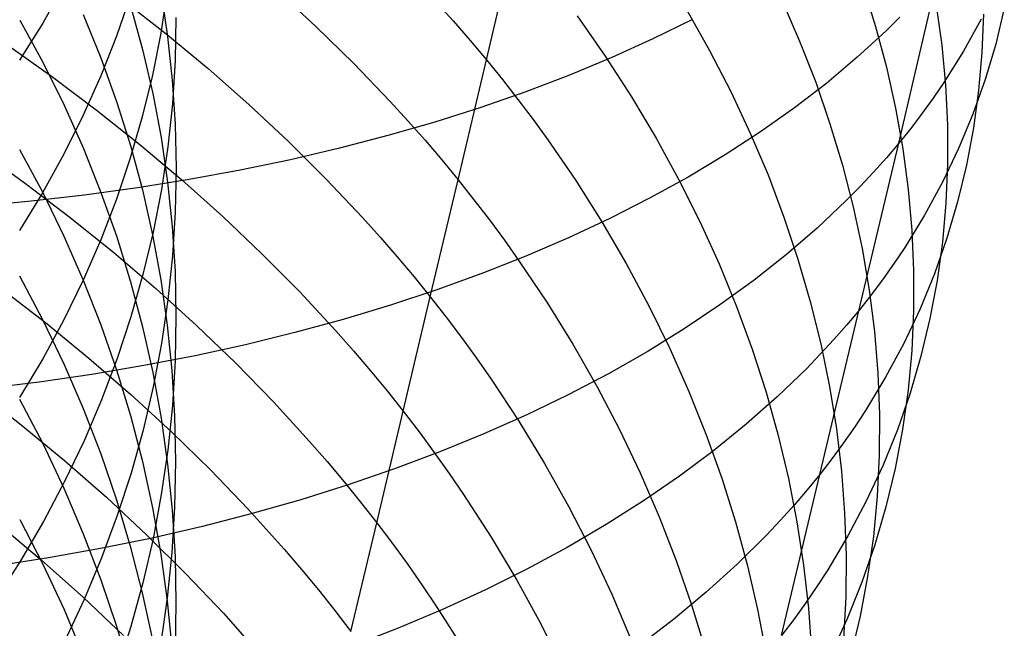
# Model space of a CAD drawing. Extents: x -383 to 1849, y -1185 to -529.
# Tile 270 of 656: x 221.96 to 230.08, y -1082.33 to -1077.32. Entities that reach past the tile are written whole.
import ezdxf

# ---------------------------------------------------------------- set-up
doc = ezdxf.new("R2010")
doc.units = 0
doc.layers.add('PREDEFINITO', color=7, linetype='CONTINUOUS')

msp = doc.modelspace()

# ---------------------------------------------------------------- linework, layer by layer
at = {"layer": 'PREDEFINITO'}
for p, q in [((225.8126, -1077.649, 524.4625), (226.0522, -1076.6389, 523.3159)), ((229.2135, -1078.3358, 504.2378), (229.5381, -1076.9499, 503.0871)), ((222.3274, -1077.0357, 646.4963), (222.1525, -1077.346, 646.8306)), ((223.1793, -1077.0825, 641.323), (223.126, -1077.4292, 641.6681)), ((223.1295, -1077.0966, 636.5139), (223.183, -1077.4562, 636.8448)), ((224.0801, -1077.0725, 526.738), (224.4059, -1077.3726, 526.5328)), ((228.9169, -1077.0369, 516.6158), (229.0214, -1077.3728, 516.2727)), ((222.8744, -1077.121, 643.9193), (222.7602, -1077.4525, 644.2625)), ((222.8071, -1077.149, 528.4497), (223.1672, -1077.4309, 528.2748)), ((225.3962, -1077.1701, 524.8247), (225.5385, -1077.3283, 524.706)), ((228.2487, -1077.155, 518.7414), (228.3958, -1077.4935, 518.4189)), ((222.4871, -1077.2745, 632.1872), (222.6317, -1077.6309, 632.49)), ((222.8771, -1077.2026, 634.3291), (222.9763, -1077.5626, 634.6473)), ((227.4638, -1077.2337, 520.8041), (227.6534, -1077.5707, 520.5051)), ((229.5209, -1077.2001, 514.0709), (229.5673, -1077.5291, 513.7071)), ((229.9109, -1077.2722, 511.4586), (229.8988, -1077.5874, 511.0809)), ((230.0838, -1077.2233, 508.8099), (230.0127, -1077.5186, 508.4251)), ((222.1525, -1077.346, 646.8306), (221.9623, -1077.6518, 647.16)), ((221.9624, -1077.321, 630.0943), (222.1529, -1077.669, 630.3783)), ((223.2517, -1077.2992, 639.0721), (223.2444, -1077.6547, 639.4124)), ((225.5385, -1077.3283, 524.706), (225.6774, -1077.488, 524.5853)), ((226.5594, -1077.2871, 522.794), (226.7912, -1077.6184, 522.5212)), ((227.5123, -1077.3149, 498.7459), (227.1851, -1077.4758, 498.4182)), ((229.2213, -1077.2965, 502.527), (229.1081, -1077.4086, 502.3426)), ((229.8934, -1077.3129, 505.7512), (229.7469, -1077.5775, 505.3682)), ((223.126, -1077.4292, 641.6681), (223.0575, -1077.7744, 642.0118)), ((223.1672, -1077.4309, 528.2748), (223.5162, -1077.7204, 528.0912)), ((224.4059, -1077.3726, 526.5328), (224.7191, -1077.6793, 526.3191)), ((229.1081, -1077.4086, 502.3426), (228.8706, -1077.6277, 501.9773)), ((229.0214, -1077.3728, 516.2727), (229.1111, -1077.7092, 515.9254)), ((221.845, -1077.5135, 529.936), (222.2248, -1077.7827, 529.7821)), ((222.7602, -1077.4525, 644.2625), (222.6309, -1077.7808, 644.6026)), ((223.183, -1077.4562, 636.8448), (223.2213, -1077.8171, 637.1768)), ((225.6774, -1077.488, 524.5853), (225.8126, -1077.649, 524.4625)), ((227.1851, -1077.4758, 498.4182), (226.8466, -1077.6289, 498.0978)), ((228.3958, -1077.4935, 518.4189), (228.5283, -1077.8337, 518.0911)), ((230.0127, -1077.5186, 508.4251), (229.9263, -1077.8099, 508.0409)), ((222.9763, -1077.5626, 634.6473), (223.0602, -1077.9251, 634.9678)), ((227.6534, -1077.5707, 520.5051), (227.8285, -1077.9106, 520.1998)), ((229.5673, -1077.5291, 513.7071), (229.5986, -1077.8569, 513.3408)), ((229.7469, -1077.5775, 505.3682), (229.5847, -1077.8364, 504.988)), ((229.8988, -1077.5874, 511.0809), (229.8716, -1077.9001, 510.7022)), ((222.1529, -1077.669, 630.3783), (222.3282, -1078.0221, 630.6665)), ((222.6317, -1077.6309, 632.49), (222.7611, -1077.9911, 632.796)), ((223.2444, -1077.6547, 639.4124), (223.2218, -1078.0099, 639.7522)), ((224.7191, -1077.6793, 526.3191), (225.0193, -1077.9925, 526.097)), ((225.5787, -1078.6373, 525.6277), (225.8126, -1077.649, 524.4625)), ((225.8126, -1077.649, 524.4625), (225.9443, -1077.8115, 524.3376)), ((226.8466, -1077.6289, 498.0978), (226.4971, -1077.7741, 497.785)), ((226.7912, -1077.6184, 522.5212), (227.0085, -1077.9539, 522.2411)), ((228.8706, -1077.6277, 501.9773), (228.6187, -1077.8397, 501.6172)), ((223.5162, -1077.7204, 528.0912), (223.8536, -1078.0171, 527.899)), ((229.1111, -1077.7092, 515.9254), (229.1859, -1078.0456, 515.5744)), ((222.2248, -1077.7827, 529.7821), (222.5943, -1078.06, 529.6194)), ((222.6309, -1077.7808, 644.6026), (222.4863, -1078.1057, 644.9391)), ((223.0575, -1077.7744, 642.0118), (222.9738, -1078.1175, 642.3534)), ((223.2213, -1077.8171, 637.1768), (223.2444, -1078.1788, 637.5096)), ((225.9443, -1077.8115, 524.3376), (226.0724, -1077.9753, 524.2107)), ((226.4971, -1077.7741, 497.785), (226.1372, -1077.9113, 497.4801)), ((228.6187, -1077.8397, 501.6172), (228.3528, -1078.0445, 501.2624)), ((228.5283, -1077.8337, 518.0911), (228.646, -1078.1751, 517.7584)), ((229.5847, -1077.8364, 504.988), (229.4978, -1077.9636, 504.7991)), ((229.9263, -1077.8099, 508.0409), (229.8245, -1078.0968, 507.6579)), ((223.0602, -1077.9251, 634.9678), (223.1289, -1078.2896, 635.29)), ((226.1372, -1077.9113, 497.4801), (225.7672, -1078.0403, 497.1835)), ((227.8285, -1077.9106, 520.1998), (227.9889, -1078.253, 519.8886)), ((229.5986, -1077.8569, 513.3408), (229.6151, -1078.1833, 512.9722)), ((229.8716, -1077.9001, 510.7022), (229.8293, -1078.2098, 510.3229)), ((222.7611, -1077.9911, 632.796), (222.8753, -1078.3547, 633.1049)), ((225.0193, -1077.9925, 526.097), (225.1644, -1078.1514, 525.9827)), ((226.0724, -1077.9753, 524.2107), (226.1968, -1078.1404, 524.0818)), ((227.0085, -1077.9539, 522.2411), (227.2112, -1078.2933, 521.9541)), ((229.4978, -1077.9636, 504.7991), (229.407, -1078.0893, 504.6111)), ((222.3282, -1078.0221, 630.6665), (222.4882, -1078.3799, 630.9586)), ((222.5943, -1078.06, 529.6194), (222.9532, -1078.3453, 529.4482)), ((223.2218, -1078.0099, 639.7522), (223.1839, -1078.3642, 640.0914)), ((223.8536, -1078.0171, 527.899), (224.1789, -1078.3209, 527.6983)), ((225.7672, -1078.0403, 497.1835), (225.3876, -1078.161, 496.8954)), ((228.3528, -1078.0445, 501.2624), (228.0734, -1078.242, 500.9133)), ((229.1859, -1078.0456, 515.5744), (229.2458, -1078.3818, 515.2201)), ((229.407, -1078.0893, 504.6111), (229.3122, -1078.2133, 504.424)), ((222.4863, -1078.1057, 644.9391), (222.3266, -1078.4268, 645.2716)), ((222.9738, -1078.1175, 642.3534), (222.8749, -1078.4584, 642.6928)), ((225.3876, -1078.161, 496.8954), (224.9989, -1078.2733, 496.6161)), ((225.1644, -1078.1514, 525.9827), (225.306, -1078.3119, 525.8664)), ((226.1968, -1078.1404, 524.0818), (226.3176, -1078.3067, 523.951)), ((229.8245, -1078.0968, 507.6579), (229.7073, -1078.3791, 507.2763)), ((223.2444, -1078.1788, 637.5096), (223.2523, -1078.541, 637.8427)), ((228.0734, -1078.242, 500.9133), (227.7808, -1078.432, 500.5702)), ((228.646, -1078.1751, 517.7584), (228.7489, -1078.5175, 517.4213)), ((229.3122, -1078.2133, 504.424), (229.2135, -1078.3358, 504.2378)), ((229.6151, -1078.1833, 512.9722), (229.6164, -1078.5078, 512.602)), ((229.8293, -1078.2098, 510.3229), (229.7717, -1078.5162, 509.9435)), ((223.1289, -1078.2896, 635.29), (223.1824, -1078.6559, 635.6138)), ((224.1789, -1078.3209, 527.6983), (224.4916, -1078.6316, 527.4893)), ((224.9989, -1078.2733, 496.6161), (224.6014, -1078.377, 496.346)), ((225.306, -1078.3119, 525.8664), (225.4441, -1078.4738, 525.7481)), ((226.3176, -1078.3067, 523.951), (226.5483, -1078.6429, 523.6837)), ((227.2112, -1078.2933, 521.9541), (227.3993, -1078.6361, 521.6604)), ((227.9889, -1078.253, 519.8886), (228.1347, -1078.5976, 519.5718)), ((221.6313, -1078.3961, 531.1152), (222.0108, -1078.6682, 530.9648)), ((221.9618, -1078.3879, 628.8675), (222.1521, -1078.7417, 629.1448)), ((222.4882, -1078.3799, 630.9586), (222.633, -1078.7419, 631.2541)), ((222.8753, -1078.3547, 633.1049), (222.9742, -1078.7212, 633.4163)), ((222.9532, -1078.3453, 529.4482), (223.301, -1078.6383, 529.2685)), ((223.1839, -1078.3642, 640.0914), (223.1309, -1078.7174, 640.4294)), ((224.6014, -1078.377, 496.346), (224.1957, -1078.4722, 496.0853)), ((228.5621, -1081.0653, 506.5914), (229.2135, -1078.3358, 504.2378)), ((229.2135, -1078.3358, 504.2378), (229.1109, -1078.4565, 504.0527)), ((229.2458, -1078.3818, 515.2201), (229.2908, -1078.7173, 514.8628)), ((229.7073, -1078.3791, 507.2763), (229.5747, -1078.6563, 506.8967)), ((222.3266, -1078.4268, 645.2716), (222.1516, -1078.7436, 645.5997)), ((222.8749, -1078.4584, 642.6928), (222.7608, -1078.7965, 643.0294)), ((224.1957, -1078.4722, 496.0853), (223.782, -1078.5585, 495.8343)), ((225.4441, -1078.4738, 525.7481), (225.5787, -1078.6373, 525.6277)), ((227.7808, -1078.432, 500.5702), (227.4757, -1078.6145, 500.2334)), ((229.1109, -1078.4565, 504.0527), (229.0044, -1078.5755, 503.8686)), ((223.2523, -1078.541, 637.8427), (223.2449, -1078.9031, 638.1759)), ((223.782, -1078.5585, 495.8343), (223.361, -1078.636, 495.5934)), ((228.7489, -1078.5175, 517.4213), (228.8371, -1078.8604, 517.0802)), ((229.0044, -1078.5755, 503.8686), (228.8941, -1078.6929, 503.6857)), ((229.6164, -1078.5078, 512.602), (229.6028, -1078.8302, 512.2303)), ((229.7717, -1078.5162, 509.9435), (229.6989, -1078.8189, 509.5644)), ((223.361, -1078.636, 495.5934), (222.933, -1078.7045, 495.3629)), ((223.1824, -1078.6559, 635.6138), (223.2207, -1079.0233, 635.9386)), ((223.301, -1078.6383, 529.2685), (223.6371, -1078.9387, 529.0804)), ((224.4916, -1078.6316, 527.4893), (224.7913, -1078.9488, 527.272)), ((225.3494, -1079.6022, 526.813), (225.5787, -1078.6373, 525.6277)), ((225.5787, -1078.6373, 525.6277), (225.7097, -1078.8021, 525.5052)), ((226.5483, -1078.6429, 523.6837), (226.7645, -1078.9835, 523.4093)), ((227.4757, -1078.6145, 500.2334), (227.1583, -1078.7893, 499.9032)), ((227.3993, -1078.6361, 521.6604), (227.5728, -1078.982, 521.3606)), ((228.1347, -1078.5976, 519.5718), (228.2657, -1078.944, 519.2499)), ((229.5747, -1078.6563, 506.8967), (229.4264, -1078.928, 506.5195)), ((222.0108, -1078.6682, 530.9648), (222.3801, -1078.9487, 530.8059)), ((222.933, -1078.7045, 495.3629), (222.4984, -1078.7638, 495.143)), ((222.9742, -1078.7212, 633.4163), (223.058, -1079.0902, 633.7298)), ((223.1309, -1078.7174, 640.4294), (223.0626, -1079.069, 640.7659)), ((228.8941, -1078.6929, 503.6857), (228.78, -1078.8085, 503.5038)), ((229.2908, -1078.7173, 514.8628), (229.3208, -1079.0517, 514.5029)), ((222.0578, -1078.8139, 494.9341), (221.6114, -1078.8546, 494.7365)), ((222.1516, -1078.7436, 645.5997), (221.9614, -1079.0559, 645.9231)), ((222.4984, -1078.7638, 495.143), (222.0578, -1078.8139, 494.9341)), ((222.1521, -1078.7417, 629.1448), (222.3272, -1079.1006, 629.4262)), ((222.7608, -1078.7965, 643.0294), (222.6314, -1079.1315, 643.3629)), ((222.633, -1078.7419, 631.2541), (222.7626, -1079.1078, 631.5527)), ((225.7097, -1078.8021, 525.5052), (225.837, -1078.9684, 525.3808)), ((227.1583, -1078.7893, 499.9032), (226.8291, -1078.9563, 499.58)), ((228.78, -1078.8085, 503.5038), (228.5407, -1079.0344, 503.1437)), ((229.6989, -1078.8189, 509.5644), (229.6108, -1079.1176, 509.186)), ((228.8371, -1078.8604, 517.0802), (228.9103, -1079.2034, 516.7353)), ((229.6028, -1078.8302, 512.2303), (229.5739, -1079.1499, 511.8577)), ((222.3801, -1078.9487, 530.8059), (222.7386, -1079.2373, 530.6386)), ((223.2449, -1078.9031, 638.1759), (223.2224, -1079.2648, 638.5086)), ((223.6371, -1078.9387, 529.0804), (223.9611, -1079.2464, 528.884)), ((224.7913, -1078.9488, 527.272), (224.936, -1079.1098, 527.1602)), ((225.837, -1078.9684, 525.3808), (225.9607, -1079.136, 525.2544)), ((226.8291, -1078.9563, 499.58), (226.4886, -1079.1154, 499.2639)), ((226.7645, -1078.9835, 523.4093), (226.966, -1079.3281, 523.128)), ((227.5728, -1078.982, 521.3606), (227.7316, -1079.3306, 521.0549)), ((228.2657, -1078.944, 519.2499), (228.3819, -1079.2917, 518.9232)), ((229.4264, -1078.928, 506.5195), (229.2626, -1079.1941, 506.145)), ((223.2207, -1079.0233, 635.9386), (223.2438, -1079.3916, 636.2642)), ((228.5407, -1079.0344, 503.1437), (228.287, -1079.2532, 502.7886)), ((229.3208, -1079.0517, 514.5029), (229.3357, -1079.3847, 514.1409)), ((222.3272, -1079.1006, 629.4262), (222.4871, -1079.4644, 629.7114)), ((222.6314, -1079.1315, 643.3629), (222.4869, -1079.4629, 643.6929)), ((222.7626, -1079.1078, 631.5527), (222.877, -1079.4771, 631.8541)), ((223.0626, -1079.069, 640.7659), (222.9792, -1079.4186, 641.1005)), ((223.058, -1079.0902, 633.7298), (223.1265, -1079.4613, 634.0452)), ((224.936, -1079.1098, 527.1602), (225.0773, -1079.2724, 527.0465)), ((225.9607, -1079.136, 525.2544), (226.0808, -1079.3049, 525.1261)), ((226.4886, -1079.1154, 499.2639), (226.1373, -1079.2664, 498.9553)), ((229.6108, -1079.1176, 509.186), (229.5074, -1079.4119, 508.8087)), ((228.9103, -1079.2034, 516.7353), (228.9687, -1079.5462, 516.3872)), ((229.2626, -1079.1941, 506.145), (229.1749, -1079.3248, 505.9589)), ((229.5739, -1079.1499, 511.8577), (229.53, -1079.4668, 511.4846)), ((222.7386, -1079.2373, 530.6386), (223.086, -1079.5337, 530.463)), ((223.2224, -1079.2648, 638.5086), (223.1846, -1079.6258, 638.8407)), ((223.9611, -1079.2464, 528.884), (224.2725, -1079.561, 528.6794)), ((225.0773, -1079.2724, 527.0465), (225.2152, -1079.4365, 526.9307)), ((226.1373, -1079.2664, 498.9553), (225.7754, -1079.4092, 498.6546)), ((226.0808, -1079.3049, 525.1261), (226.3101, -1079.6463, 524.8641)), ((228.287, -1079.2532, 502.7886), (228.0194, -1079.4647, 502.4387)), ((228.3819, -1079.2917, 518.9232), (228.4833, -1079.6405, 518.5921)), ((226.966, -1079.3281, 523.128), (227.1529, -1079.6762, 522.8403)), ((227.7316, -1079.3306, 521.0549), (227.8756, -1079.6814, 520.7438)), ((229.1749, -1079.3248, 505.9589), (229.0832, -1079.454, 505.7737)), ((229.3357, -1079.3847, 514.1409), (229.3356, -1079.7159, 513.7772)), ((221.9617, -1079.4297, 627.619), (222.152, -1079.7889, 627.8893)), ((222.4869, -1079.4629, 643.6929), (222.3272, -1079.7904, 644.019)), ((222.4871, -1079.4644, 629.7114), (222.6317, -1079.8324, 629.9999)), ((222.9792, -1079.4186, 641.1005), (222.8805, -1079.7658, 641.4328)), ((223.1265, -1079.4613, 634.0452), (223.1797, -1079.8342, 634.3619)), ((223.2438, -1079.3916, 636.2642), (223.2516, -1079.7603, 636.5901)), ((225.2152, -1079.4365, 526.9307), (225.3494, -1079.6022, 526.8129)), ((225.7754, -1079.4092, 498.6546), (225.4036, -1079.5436, 498.3619)), ((228.0194, -1079.4647, 502.4387), (227.7382, -1079.6688, 502.0945)), ((229.0832, -1079.454, 505.7737), (228.9876, -1079.5815, 505.5893)), ((229.5074, -1079.4119, 508.8087), (229.3885, -1079.7015, 508.4329)), ((229.53, -1079.4668, 511.4846), (229.4708, -1079.7803, 511.1113)), ((221.806, -1079.5305, 532.1648), (222.1746, -1079.814, 532.0097)), ((222.877, -1079.4771, 631.8541), (222.9762, -1079.8494, 632.158)), ((223.086, -1079.5337, 530.463), (223.4216, -1079.8377, 530.2792)), ((225.4036, -1079.5436, 498.3619), (225.0222, -1079.6697, 498.0777)), ((228.9687, -1079.5462, 516.3872), (229.0121, -1079.8884, 516.0362)), ((223.1846, -1079.6258, 638.8407), (223.1316, -1079.9855, 639.1716)), ((224.2725, -1079.561, 528.6794), (224.5708, -1079.8824, 528.4668)), ((225.1262, -1080.5445, 528.0177), (225.3494, -1079.6022, 526.813)), ((225.3494, -1079.6022, 526.8129), (225.48, -1079.7692, 526.6932)), ((228.9876, -1079.5815, 505.5893), (228.8881, -1079.7074, 505.406)), ((225.0222, -1079.6697, 498.0777), (224.6317, -1079.7871, 497.8021)), ((226.3101, -1079.6463, 524.8641), (226.5248, -1079.9923, 524.595)), ((227.1529, -1079.6762, 522.8403), (227.3252, -1080.0275, 522.5466)), ((227.7382, -1079.6688, 502.0945), (227.4439, -1079.8655, 501.7561)), ((227.8756, -1079.6814, 520.7438), (228.0049, -1080.0341, 520.4276)), ((228.4833, -1079.6405, 518.5921), (228.5699, -1079.9898, 518.2571)), ((228.8881, -1079.7074, 505.406), (228.7847, -1079.8316, 505.2236)), ((229.3885, -1079.7015, 508.4329), (229.2543, -1079.9859, 508.0591)), ((222.152, -1079.7889, 627.8893), (222.327, -1080.1534, 628.1635)), ((222.3272, -1079.7904, 644.019), (222.1522, -1080.1137, 644.3408)), ((222.8805, -1079.7658, 641.4328), (222.7665, -1080.1103, 641.7624)), ((223.2516, -1079.7603, 636.5901), (223.2442, -1080.129, 636.9161)), ((224.6317, -1079.7871, 497.8021), (224.2326, -1079.8959, 497.5356)), ((225.48, -1079.7692, 526.6932), (225.607, -1079.9378, 526.5715)), ((229.3356, -1079.7159, 513.7772), (229.3204, -1080.0449, 513.4121)), ((229.4708, -1079.7803, 511.1113), (229.3964, -1080.0901, 510.7383)), ((222.1746, -1079.814, 532.0097), (222.5324, -1080.1057, 531.8463)), ((222.6317, -1079.8324, 629.9999), (222.7611, -1080.2044, 630.2915)), ((222.9762, -1079.8494, 632.158), (223.0601, -1080.2243, 632.4639)), ((223.1797, -1079.8342, 634.3619), (223.2178, -1080.2082, 634.6797)), ((223.4216, -1079.8377, 530.2792), (223.7451, -1080.1491, 530.0873)), ((227.4439, -1079.8655, 501.7561), (227.137, -1080.0544, 501.4239)), ((228.7847, -1079.8316, 505.2236), (228.6774, -1079.9541, 505.0423)), ((224.2326, -1079.8959, 497.5356), (223.8251, -1079.9958, 497.2785)), ((224.5708, -1079.8824, 528.4668), (224.7149, -1080.0456, 528.3574)), ((225.607, -1079.9378, 526.5715), (225.7304, -1080.1077, 526.4479)), ((228.6774, -1079.9541, 505.0423), (228.5663, -1080.0749, 504.8621)), ((229.0121, -1079.8884, 516.0362), (229.0405, -1080.2295, 515.6826)), ((223.1316, -1079.9855, 639.1716), (223.0633, -1080.3436, 639.5011)), ((223.8251, -1079.9958, 497.2785), (223.4099, -1080.0868, 497.0309)), ((226.5248, -1079.9923, 524.595), (226.7248, -1080.3424, 524.3192)), ((227.3252, -1080.0275, 522.5466), (227.4827, -1080.3816, 522.2471)), ((228.0049, -1080.0341, 520.4276), (228.1194, -1080.3883, 520.1068)), ((228.5699, -1079.9898, 518.2571), (228.6416, -1080.3393, 517.9184)), ((229.2543, -1079.9859, 508.0591), (229.1046, -1080.2649, 507.6876)), ((222.1522, -1080.1137, 644.3408), (221.9621, -1080.4322, 644.6579)), ((222.5324, -1080.1057, 531.8463), (222.879, -1080.4055, 531.6748)), ((222.7665, -1080.1103, 641.7624), (222.6374, -1080.4516, 642.0891)), ((223.4099, -1080.0868, 497.0309), (222.9874, -1080.1688, 496.7932)), ((224.7149, -1080.0456, 528.3574), (224.8555, -1080.2103, 528.2461)), ((225.7304, -1080.1077, 526.4479), (225.8501, -1080.2789, 526.3225)), ((227.137, -1080.0544, 501.4239), (226.818, -1080.2355, 501.0982)), ((228.5663, -1080.0749, 504.8621), (228.4514, -1080.1939, 504.6829)), ((229.3204, -1080.0449, 513.4121), (229.29, -1080.3714, 513.046)), ((229.3964, -1080.0901, 510.7383), (229.3067, -1080.3959, 510.366)), ((222.327, -1080.1534, 628.1635), (222.4869, -1080.5228, 628.4415)), ((222.9874, -1080.1688, 496.7932), (222.5579, -1080.2415, 496.5658)), ((223.2442, -1080.129, 636.9161), (223.2216, -1080.4973, 637.2417)), ((223.7451, -1080.1491, 530.0873), (224.056, -1080.4676, 529.8874)), ((228.4514, -1080.1939, 504.6829), (228.2106, -1080.4265, 504.3282)), ((222.5579, -1080.2415, 496.5658), (222.1219, -1080.3049, 496.3489)), ((222.7611, -1080.2044, 630.2915), (222.8752, -1080.5799, 630.5858)), ((223.0601, -1080.2243, 632.4639), (223.1288, -1080.6013, 632.7716)), ((223.2178, -1080.2082, 634.6797), (223.2406, -1080.5832, 634.9983)), ((224.8555, -1080.2103, 528.2461), (224.9927, -1080.3766, 528.1329)), ((225.8501, -1080.2789, 526.3225), (226.0785, -1080.625, 526.0662)), ((226.818, -1080.2355, 501.0982), (226.4871, -1080.4088, 500.7793)), ((229.1046, -1080.2649, 507.6876), (228.9393, -1080.538, 507.3189)), ((229.0405, -1080.2295, 515.6826), (229.054, -1080.5693, 515.327)), ((222.1219, -1080.3049, 496.3489), (221.6799, -1080.3589, 496.1429)), ((223.0633, -1080.3436, 639.5011), (222.9799, -1080.6998, 639.8287)), ((226.7248, -1080.3424, 524.3192), (226.9103, -1080.6962, 524.0372)), ((228.6416, -1080.3393, 517.9184), (228.6984, -1080.6887, 517.5765)), ((221.6074, -1080.3693, 533.3819), (221.9753, -1080.6558, 533.2305)), ((221.9618, -1080.4454, 626.3511), (222.1521, -1080.8098, 626.6142)), ((222.879, -1080.4055, 531.6748), (223.2138, -1080.713, 531.4953)), ((224.9927, -1080.3766, 528.1329), (225.1262, -1080.5445, 528.0177)), ((226.4871, -1080.4088, 500.7793), (226.145, -1080.5739, 500.4675)), ((227.4827, -1080.3816, 522.2471), (227.6256, -1080.738, 521.9423)), ((228.2106, -1080.4265, 504.3282), (227.9553, -1080.652, 503.9784)), ((228.1194, -1080.3883, 520.1068), (228.2191, -1080.7435, 519.7816)), ((229.3067, -1080.3959, 510.366), (229.2017, -1080.6973, 509.9948)), ((229.29, -1080.3714, 513.046), (229.2445, -1080.6949, 512.6794)), ((222.4869, -1080.5228, 628.4415), (222.6315, -1080.8965, 628.7227)), ((222.6374, -1080.4516, 642.0891), (222.493, -1080.7894, 642.4123)), ((223.2216, -1080.4973, 637.2417), (223.1838, -1080.8648, 637.5665)), ((224.056, -1080.4676, 529.8874), (224.3537, -1080.7931, 529.6796)), ((222.8752, -1080.5799, 630.5858), (222.9742, -1080.9584, 630.8825)), ((223.1288, -1080.6013, 632.7716), (223.1823, -1080.98, 633.0807)), ((223.2406, -1080.5832, 634.9983), (223.2482, -1080.9585, 635.3172)), ((224.9077, -1081.4637, 529.2408), (225.1262, -1080.5445, 528.0177)), ((225.1262, -1080.5445, 528.0177), (225.2562, -1080.7139, 527.9005)), ((226.145, -1080.5739, 500.4675), (225.792, -1080.7309, 500.163)), ((228.9393, -1080.538, 507.3189), (228.8509, -1080.6723, 507.1357)), ((229.054, -1080.5693, 515.327), (229.0523, -1080.9073, 514.9697)), ((221.9753, -1080.6558, 533.2305), (222.3323, -1080.9506, 533.0711)), ((226.0785, -1080.625, 526.0662), (226.2924, -1080.9758, 525.8031)), ((227.9553, -1080.652, 503.9784), (227.6862, -1080.87, 503.6338)), ((228.6984, -1080.6887, 517.5765), (228.7402, -1081.0374, 517.2317)), ((228.8509, -1080.6723, 507.1357), (228.7585, -1080.8049, 506.9533)), ((222.9799, -1080.6998, 639.8287), (222.8812, -1081.0535, 640.1541)), ((223.2138, -1080.713, 531.4953), (223.5364, -1081.0281, 531.3079)), ((225.2562, -1080.7139, 527.9005), (225.3825, -1080.8847, 527.7815)), ((225.792, -1080.7309, 500.163), (225.4286, -1080.8796, 499.8663)), ((226.9103, -1080.6962, 524.0372), (227.081, -1081.0533, 523.7492)), ((227.6256, -1080.738, 521.9423), (227.7536, -1081.0964, 521.6326)), ((228.2191, -1080.7435, 519.7816), (228.3039, -1081.0994, 519.4525)), ((229.2017, -1080.6973, 509.9948), (229.0813, -1080.9938, 509.6251)), ((229.2445, -1080.6949, 512.6794), (229.1837, -1081.0152, 512.3126)), ((222.1521, -1080.8098, 626.6142), (222.3272, -1081.1796, 626.8812)), ((222.493, -1080.7894, 642.4123), (222.3334, -1081.1231, 642.7317)), ((224.3537, -1080.7931, 529.6796), (224.4974, -1080.9583, 529.5728)), ((228.7585, -1080.8049, 506.9533), (228.6623, -1080.936, 506.7719)), ((222.6315, -1080.8965, 628.7227), (222.7608, -1081.2743, 629.0069)), ((223.1838, -1080.8648, 637.5665), (223.1308, -1081.2311, 637.8903)), ((225.4286, -1080.8796, 499.8663), (225.0552, -1081.0197, 499.5775)), ((225.3825, -1080.8847, 527.7815), (225.5051, -1081.0569, 527.6606)), ((227.6862, -1080.87, 503.6338), (227.4035, -1081.0806, 503.2947)), ((229.0523, -1080.9073, 514.9697), (229.0355, -1081.2432, 514.611)), ((222.3323, -1080.9506, 533.0711), (222.6781, -1081.2536, 532.9039)), ((222.9742, -1080.9584, 630.8825), (223.0579, -1081.3395, 631.1813)), ((223.1823, -1080.98, 633.0807), (223.2206, -1081.3599, 633.3908)), ((223.2482, -1080.9585, 635.3172), (223.2406, -1081.3339, 635.6361)), ((224.4974, -1080.9583, 529.5728), (224.6377, -1081.1252, 529.464)), ((226.2924, -1080.9758, 525.8031), (226.4916, -1081.3309, 525.5334)), ((228.6623, -1080.936, 506.7719), (228.5621, -1081.0653, 506.5914)), ((229.0813, -1080.9938, 509.6251), (228.9454, -1081.2853, 509.2573)), ((222.8812, -1081.0535, 640.1541), (222.7673, -1081.4044, 640.4769)), ((223.5364, -1081.0281, 531.3079), (223.8463, -1081.3505, 531.1126)), ((225.0552, -1081.0197, 499.5775), (224.6723, -1081.1514, 499.297)), ((225.5051, -1081.0569, 527.6606), (225.6242, -1081.2305, 527.5379)), ((227.081, -1081.0533, 523.7492), (227.237, -1081.4133, 523.4556)), ((227.4035, -1081.0806, 503.2947), (227.1078, -1081.2835, 502.9614)), ((228.2471, -1082.3922, 507.8135), (228.5621, -1081.0653, 506.5914)), ((228.5621, -1081.0653, 506.5914), (228.4581, -1081.1929, 506.4119)), ((228.7402, -1081.0374, 517.2317), (228.767, -1081.3853, 516.8846)), ((229.1837, -1081.0152, 512.3126), (229.1076, -1081.3318, 511.9461)), ((222.3334, -1081.1231, 642.7317), (222.1586, -1081.4526, 643.047)), ((224.6723, -1081.1514, 499.297), (224.2803, -1081.2742, 499.0251)), ((224.6377, -1081.1252, 529.464), (224.7745, -1081.2937, 529.3534)), ((227.7536, -1081.0964, 521.6326), (227.8669, -1081.4563, 521.3183)), ((228.3039, -1081.0994, 519.4525), (228.3738, -1081.4556, 519.1199)), ((222.3272, -1081.1796, 626.8812), (222.487, -1081.5544, 627.1517)), ((222.6781, -1081.2536, 532.9039), (223.012, -1081.5646, 532.7288)), ((223.1308, -1081.2311, 637.8903), (223.0625, -1081.5957, 638.2127)), ((225.6242, -1081.2305, 527.5379), (225.8513, -1081.5815, 527.2873)), ((228.4581, -1081.1929, 506.4119), (228.3502, -1081.3188, 506.2335)), ((229.0355, -1081.2432, 514.611), (229.0036, -1081.5765, 514.2514)), ((222.7608, -1081.2743, 629.0069), (222.8749, -1081.6555, 629.2938)), ((223.2406, -1081.3339, 635.6361), (223.2178, -1081.7088, 635.9546)), ((224.2803, -1081.2742, 499.0251), (223.8796, -1081.3883, 498.762)), ((224.7745, -1081.2937, 529.3534), (224.9077, -1081.4637, 529.2408)), ((226.4916, -1081.3309, 525.5334), (226.676, -1081.6897, 525.2576)), ((227.1078, -1081.2835, 502.9614), (226.7995, -1081.4787, 502.6343)), ((228.3502, -1081.3188, 506.2335), (228.2384, -1081.4429, 506.0561)), ((228.9454, -1081.2853, 509.2573), (228.7942, -1081.5712, 508.8919)), ((229.1076, -1081.3318, 511.9461), (229.0161, -1081.6443, 511.5803)), ((222.7673, -1081.4044, 640.4769), (222.6381, -1081.752, 640.7967)), ((223.0579, -1081.3395, 631.1813), (223.1264, -1081.7228, 631.4818)), ((223.2206, -1081.3599, 633.3908), (223.2436, -1081.7408, 633.7016)), ((223.8796, -1081.3883, 498.762), (223.4708, -1081.4933, 498.5082)), ((223.8463, -1081.3505, 531.1126), (224.143, -1081.68, 530.9097)), ((227.237, -1081.4133, 523.4556), (227.3783, -1081.7757, 523.1568)), ((228.767, -1081.3853, 516.8846), (228.7787, -1081.7318, 516.5353)), ((221.7853, -1081.4731, 534.469), (222.1411, -1081.771, 534.3136)), ((221.9625, -1081.4352, 625.0619), (222.153, -1081.8045, 625.3175)), ((222.1586, -1081.4526, 643.047), (221.9686, -1081.7772, 643.3577)), ((223.4708, -1081.4933, 498.5082), (223.0542, -1081.5892, 498.2638)), ((224.6948, -1082.3593, 530.4811), (224.9077, -1081.4637, 529.2408)), ((224.9077, -1081.4637, 529.2408), (225.0373, -1081.6353, 529.1263)), ((226.7995, -1081.4787, 502.6343), (226.479, -1081.6659, 502.3135)), ((227.8669, -1081.4563, 521.3183), (227.9653, -1081.8174, 520.9998)), ((228.2384, -1081.4429, 506.0561), (228.123, -1081.5653, 505.8798)), ((228.3738, -1081.4556, 519.1199), (228.4288, -1081.8117, 518.7842)), ((222.487, -1081.5544, 627.1517), (222.6316, -1081.9336, 627.4255)), ((223.012, -1081.5646, 532.7288), (223.3337, -1081.8833, 532.546)), ((225.8513, -1081.5815, 527.2873), (226.0637, -1081.9373, 527.0299)), ((228.123, -1081.5653, 505.8798), (227.8811, -1081.8045, 505.5308)), ((228.7942, -1081.5712, 508.8919), (228.6274, -1081.8512, 508.5291)), ((229.0036, -1081.5765, 514.2514), (228.9565, -1081.9069, 513.8913)), ((223.0542, -1081.5892, 498.2638), (222.6303, -1081.6759, 498.0292)), ((222.8749, -1081.6555, 629.2938), (222.9738, -1082.0399, 629.583)), ((223.0625, -1081.5957, 638.2127), (222.979, -1081.9583, 638.5332)), ((225.0373, -1081.6353, 529.1263), (225.1632, -1081.8084, 529.01)), ((229.0161, -1081.6443, 511.5803), (228.9094, -1081.9525, 511.2155)), ((222.6303, -1081.6759, 498.0292), (222.1995, -1081.7532, 497.8047)), ((223.1264, -1081.7228, 631.4818), (223.1796, -1082.1078, 631.7836)), ((223.2178, -1081.7088, 635.9546), (223.1797, -1082.0829, 636.2724)), ((223.2436, -1081.7408, 633.7016), (223.2515, -1082.1221, 634.0128)), ((224.143, -1081.68, 530.9097), (224.2862, -1081.8473, 530.8053)), ((226.479, -1081.6659, 502.3135), (226.1468, -1081.8451, 501.9994)), ((226.676, -1081.6897, 525.2576), (226.8458, -1082.052, 524.976)), ((228.7787, -1081.7318, 516.5353), (228.7754, -1082.0765, 516.1844)), ((222.1995, -1081.7532, 497.8047), (221.7623, -1081.8209, 497.5905)), ((221.9686, -1081.7772, 643.3577), (221.7633, -1082.0967, 643.6635)), ((222.1411, -1081.771, 534.3136), (222.4856, -1082.0773, 534.1505)), ((222.153, -1081.8045, 625.3175), (222.3283, -1082.1792, 625.5769)), ((222.6381, -1081.752, 640.7967), (222.4938, -1082.096, 641.1132)), ((225.1632, -1081.8084, 529.01), (225.2854, -1081.983, 528.8919)), ((227.3783, -1081.7757, 523.1568), (227.5048, -1082.1402, 522.8531)), ((227.8811, -1081.8045, 505.5308), (227.6248, -1082.0364, 505.1867)), ((227.9653, -1081.8174, 520.9998), (228.0488, -1082.1793, 520.6774)), ((228.4288, -1081.8117, 518.7842), (228.4688, -1082.1673, 518.4456)), ((223.3337, -1081.8833, 532.546), (223.6427, -1082.2094, 532.3556)), ((224.2862, -1081.8473, 530.8053), (224.426, -1082.0163, 530.6991)), ((226.1468, -1081.8451, 501.9994), (225.8033, -1082.0161, 501.6922)), ((228.6274, -1081.8512, 508.5291), (228.5381, -1081.9889, 508.3489)), ((228.9565, -1081.9069, 513.8913), (228.8941, -1082.2341, 513.531)), ((222.6316, -1081.9336, 627.4255), (222.761, -1082.3168, 627.7022)), ((222.979, -1081.9583, 638.5332), (222.8803, -1082.3184, 638.8515)), ((225.2854, -1081.983, 528.8919), (225.404, -1082.1589, 528.772)), ((226.0637, -1081.9373, 527.0299), (226.2616, -1082.2974, 526.7662)), ((228.9094, -1081.9525, 511.2155), (228.7872, -1082.2558, 510.8521)), ((222.9738, -1082.0399, 629.583), (223.0575, -1082.4269, 629.8743)), ((224.426, -1082.0163, 530.6991), (224.5622, -1082.187, 530.591)), ((225.8033, -1082.0161, 501.6922), (225.449, -1082.1788, 501.3924)), ((226.8458, -1082.052, 524.976), (227.0008, -1082.4172, 524.6889)), ((227.6248, -1082.0364, 505.1867), (227.3547, -1082.2609, 504.8477)), ((228.5381, -1081.9889, 508.3489), (228.445, -1082.125, 508.1695)), ((222.4938, -1082.096, 641.1132), (222.3342, -1082.436, 641.426)), ((222.4856, -1082.0773, 534.1505), (222.8183, -1082.3916, 533.9798)), ((223.1797, -1082.0829, 636.2724), (223.1265, -1082.4557, 636.5892)), ((223.1796, -1082.1078, 631.7836), (223.2176, -1082.4942, 632.0864)), ((223.2515, -1082.1221, 634.0128), (223.2441, -1082.5033, 634.324)), ((227.5048, -1082.1402, 522.8531), (227.6165, -1082.5064, 522.545)), ((228.445, -1082.125, 508.1695), (228.348, -1082.2595, 507.991)), ((228.7754, -1082.0765, 516.1844), (228.7569, -1082.4191, 515.8321)), ((222.3283, -1082.1792, 625.5769), (222.4883, -1082.5589, 625.8397)), ((223.6427, -1082.2094, 532.3556), (223.9384, -1082.5428, 532.1576)), ((224.5622, -1082.187, 530.591), (224.6948, -1082.3593, 530.481)), ((225.449, -1082.1788, 501.3924), (225.0843, -1082.333, 501.1001)), ((225.404, -1082.1589, 528.772), (225.6302, -1082.5147, 528.5271)), ((228.0488, -1082.1793, 520.6774), (228.1174, -1082.5415, 520.3516)), ((228.4688, -1082.1673, 518.4456), (228.4938, -1082.5219, 518.1047)), ((226.2616, -1082.2974, 526.7662), (226.4447, -1082.6615, 526.4965)), ((227.3547, -1082.2609, 504.8477), (227.0711, -1082.4777, 504.5142)), ((228.348, -1082.2595, 507.991), (228.2471, -1082.3922, 507.8135)), ((228.7872, -1082.2558, 510.8521), (228.6495, -1082.554, 510.4906)), ((228.8941, -1082.2341, 513.531), (228.8164, -1082.5575, 513.171)), ((222.761, -1082.3168, 627.7022), (222.8752, -1082.7036, 627.9815)), ((222.8803, -1082.3184, 638.8515), (222.7664, -1082.6756, 639.1673)), ((225.0843, -1082.333, 501.1001), (224.7097, -1082.4786, 500.8157))]:
    msp.add_line(p, q, dxfattribs=at)

doc.saveas('drawing.dxf')
